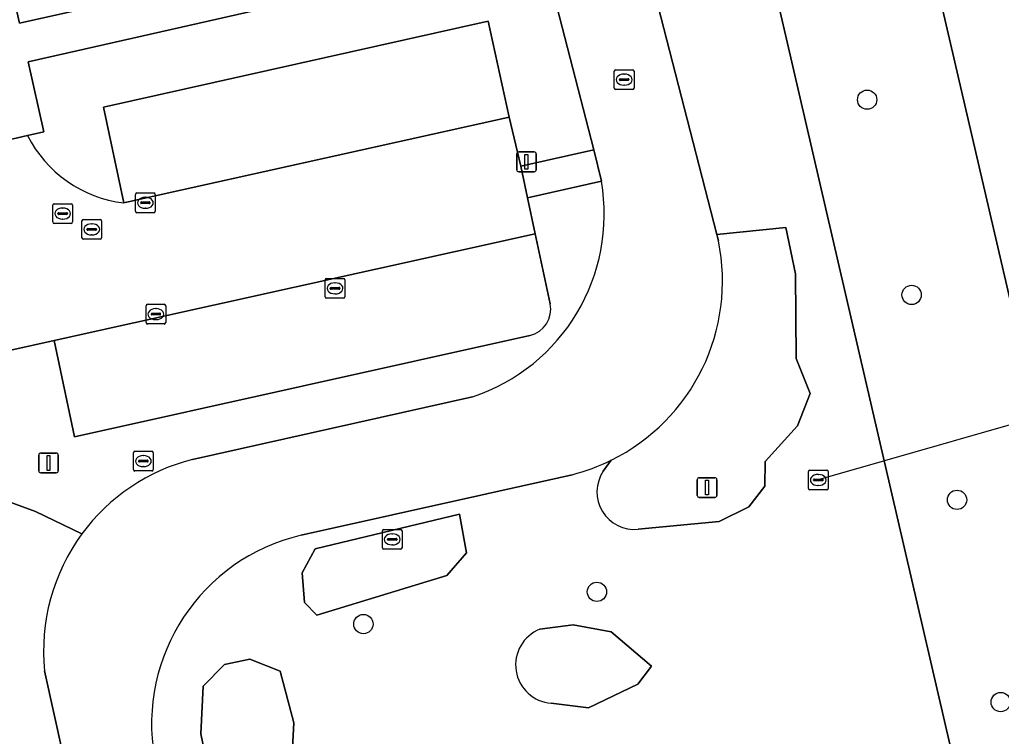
# Model space of a CAD drawing. Extents: x 156661 to 157576, y 383570 to 384425.
# Drawn here: x 156780.21 to 156829.98, y 384025.77 to 384062.11 of the extents above; entities that cross this region are included whole.
import ezdxf

# ---------------------------------------------------------------- set-up
doc = ezdxf.new("R2010")
doc.units = 0
for name, color, linetype in [('IMGEO_Boom', 7, 'Continuous'), ('IMGEO_Duiker', 7, 'Continuous'), ('IMGEO_Groenvoorziening', 7, 'Continuous'), ('IMGEO_Kolk', 7, 'Continuous'), ('IMGEO_Lichtmast', 7, 'Continuous'), ('IMGEO_Parkeervlak_halfverhard', 7, 'Continuous'), ('IMGEO_Rijbaan_lokaal_open', 7, 'Continuous'), ('IMGEO_Rioolput', 7, 'Continuous'), ('IMGEO_Voetpad_open', 7, 'Continuous')]:
    doc.layers.add(name, color=color, linetype=linetype)

msp = doc.modelspace()

# ---------------------------------------------------------------- linework, layer by layer
at = {"layer": 'IMGEO_Boom'}
for centre in [(156823.178, 384058.053), (156825.435, 384048.154), (156827.737, 384037.763), (156809.479, 384033.096), (156797.641, 384031.463), (156829.949, 384027.506)]:
    msp.add_circle(centre, 0.489, dxfattribs=at)
at = {"layer": 'IMGEO_Duiker'}
msp.add_lwpolyline([(156834.395, 384042.7), (156834.26, 384042.661), (156820.702, 384038.769)], dxfattribs=at)
at = {"layer": 'IMGEO_Groenvoorziening'}
for points in [[(156825.282, 384070.084), (156860.158, 383919.98), (156867.979, 383920.714), (156867.866, 383921.383), (156832.423, 384071.718)], [(156794.662, 384032.549), (156794.537, 384034.055), (156795.187, 384035.276), (156802.518, 384037.028), (156802.87, 384035.073), (156801.862, 384033.92), (156795.272, 384031.911)], [(156794.662, 384032.549), (156795.272, 384031.911), (156801.862, 384033.92), (156802.87, 384035.073), (156802.518, 384037.028), (156795.187, 384035.276), (156794.537, 384034.055)], [(156790.598, 384029.417), (156791.891, 384029.688), (156793.423, 384029.076), (156794.108, 384026.454), (156793.947, 384023.239), (156793.236, 384021.317), (156791.242, 384021.378), (156789.878, 384023.621), (156789.39, 384025.897), (156789.52, 384028.323)], [(156791.891, 384029.688), (156790.598, 384029.417), (156789.52, 384028.323), (156789.39, 384025.897), (156789.878, 384023.621), (156791.242, 384021.378), (156793.236, 384021.317), (156793.947, 384023.239), (156794.108, 384026.454), (156793.423, 384029.076)]]:
    msp.add_lwpolyline(points, close=True, dxfattribs=at)
for points in [[(156853.18, 383919.265), (156854.491, 383919.448), (156860.158, 383919.98), (156825.282, 384070.084), (156817.43, 384068.287), (156851.989, 383919.079)], [(156817.43, 384068.287), (156811.518, 384066.934), (156815.559, 384051.211), (156819.055, 384051.574), (156819.546, 384049.217), (156819.588, 384044.926), (156820.291, 384043.159), (156819.647, 384041.521), (156818.012, 384039.711), (156817.986, 384038.453), (156817.18, 384037.405), (156815.68, 384036.666), (156811.578, 384036.269)], [(156851.989, 383919.079), (156817.43, 384068.287)], [(156805.027, 384057.172), (156805.62, 384054.674), (156809.317, 384055.511), (156806.646, 384065.868), (156780.65, 384059.978), (156781.433, 384056.427), (156780.603, 384056.243)], [(156785.494, 384052.819), (156784.457, 384057.671), (156803.972, 384062.035), (156805.027, 384057.172)], [(156809.705, 384053.917), (156805.953, 384053.078), (156806.348, 384051.249), (156807.114, 384047.702)], [(156811.578, 384036.269), (156815.68, 384036.666), (156817.18, 384037.405), (156817.986, 384038.453), (156818.012, 384039.711), (156819.647, 384041.521), (156820.291, 384043.159), (156819.588, 384044.926), (156819.546, 384049.217), (156819.055, 384051.574), (156815.559, 384051.211)], [(156815.559, 384051.211), (156815.638, 384050.903)], [(156781.967, 384045.841), (156775.643, 384044.434), (156777.266, 384038.543), (156781.019, 384037.168), (156783.368, 384036.038)], [(156806.083, 384046.09), (156782.996, 384040.957), (156781.967, 384045.841)], [(156783.368, 384036.038), (156781.019, 384037.168), (156777.266, 384038.543), (156775.643, 384044.434), (156772.725, 384043.785), (156778.442, 384018.254), (156780.475, 384018.747), (156781.838, 384012.804), (156781.864, 384012.809), (156782.553, 384012.974), (156781.573, 384017.661), (156783.89, 384018.153), (156783.818, 384018.482), (156781.479, 384029.084)], [(156788.98, 384039.811), (156803.164, 384042.983)], [(156809.803, 384039.212), (156810.205, 384039.774)], [(156810.205, 384039.774), (156809.803, 384039.212)], [(156808.217, 384039.039), (156794.478, 384035.967)], [(156806.589, 384031.201), (156808.268, 384031.425), (156810.203, 384031.069), (156812.24, 384029.326), (156811.557, 384028.414), (156809.056, 384027.218), (156807.166, 384027.447)], [(156807.166, 384027.447), (156809.056, 384027.218), (156811.557, 384028.414), (156812.24, 384029.326), (156810.203, 384031.069), (156808.268, 384031.425), (156806.589, 384031.201)]]:
    msp.add_lwpolyline(points, dxfattribs=at)
for centre, radius, start, end in [((156786.254, 384059.11), 6.337, 206.8992, 263.112), ((156800.1, 384052.239), 9.75, 288.3153, 9.9068), ((156805.717, 384048.856), 10.13, 296.2973, 11.6609), ((156805.738, 384047.446), 1.399, 284.2657, 10.5301), ((156791.425, 384030.114), 10, 104.1513, 143.6753), ((156805.733, 384048.814), 10.086, 284.2589, 296.3217), ((156811.379, 384038.156), 1.897, 146.1586, 276.032), ((156811.379, 384038.156), 1.897, 146.1586, 276.032), ((156791.434, 384030.113), 10.008, 143.702, 185.9035), ((156796.72, 384026.409), 9.817, 103.1994, 190.0187), ((156807.306, 384029.39), 1.948, 111.5997, 265.8766), ((156807.306, 384029.39), 1.948, 111.5997, 265.8766)]:
    msp.add_arc(centre, radius, start, end, dxfattribs=at)
at = {"layer": 'IMGEO_Kolk'}
for p, q in [((156786.087, 384052.398), (156786.087, 384053.25)), ((156786.162, 384053.324), (156787.014, 384053.324)), ((156787.088, 384053.25), (156787.088, 384052.398)), ((156786.346, 384052.818), (156786.346, 384052.83)), ((156786.784, 384052.781), (156786.386, 384052.781)), ((156786.389, 384052.867), (156786.787, 384052.867)), ((156786.575, 384053.104), (156786.6, 384053.104)), ((156786.83, 384052.83), (156786.83, 384052.818)), ((156787.014, 384052.324), (156786.162, 384052.324)), ((156786.598, 384052.544), (156786.573, 384052.544)), ((156786.619, 384046.753), (156786.619, 384047.605)), ((156786.694, 384047.679), (156787.546, 384047.679)), ((156787.107, 384047.459), (156787.132, 384047.459)), ((156787.62, 384047.605), (156787.62, 384046.753)), ((156786.878, 384047.173), (156786.878, 384047.185)), ((156787.316, 384047.136), (156786.918, 384047.136)), ((156786.921, 384047.222), (156787.319, 384047.222)), ((156787.13, 384046.899), (156787.105, 384046.899)), ((156787.362, 384047.185), (156787.362, 384047.173)), ((156787.546, 384046.679), (156786.694, 384046.679)), ((156785.984, 384039.299), (156785.984, 384040.151)), ((156786.059, 384040.225), (156786.911, 384040.225)), ((156786.472, 384040.005), (156786.497, 384040.005)), ((156786.985, 384040.151), (156786.985, 384039.299)), ((156786.243, 384039.719), (156786.243, 384039.731)), ((156786.681, 384039.682), (156786.283, 384039.682)), ((156786.286, 384039.768), (156786.684, 384039.768)), ((156786.495, 384039.445), (156786.47, 384039.445)), ((156786.727, 384039.731), (156786.727, 384039.719)), ((156786.911, 384039.225), (156786.059, 384039.225))]:
    msp.add_line(p, q, dxfattribs=at)
for points in [[(156786.087, 384052.398), (156786.087, 384053.25)], [(156786.162, 384053.324), (156787.014, 384053.324)], [(156787.088, 384053.25), (156787.088, 384052.398)], [(156787.014, 384052.324), (156786.162, 384052.324)], [(156786.619, 384046.753), (156786.619, 384047.605)], [(156786.694, 384047.679), (156787.546, 384047.679)], [(156787.62, 384047.605), (156787.62, 384046.753)], [(156787.546, 384046.679), (156786.694, 384046.679)], [(156785.984, 384039.299), (156785.984, 384040.151)], [(156786.059, 384040.225), (156786.911, 384040.225)], [(156786.985, 384040.151), (156786.985, 384039.299)], [(156786.911, 384039.225), (156786.059, 384039.225)]]:
    msp.add_lwpolyline(points, dxfattribs=at)
for centre, radius, start, end in [((156786.164, 384053.248), 0.0765, 91.552, 178.448), ((156786.164, 384053.248), 0.0765, 91.552, 178.448), ((156787.012, 384053.248), 0.0765, 1.552, 88.448), ((156787.012, 384053.248), 0.0765, 1.552, 88.448), ((156786.386, 384052.827), 0.0403, 85.8775, 175.7526), ((156786.383, 384052.817), 0.0366, 178.938, 274.7102), ((156786.787, 384052.824), 0.043, 264.8664, 352.4533), ((156786.791, 384052.829), 0.0386, 1.7309, 96.639), ((156786.164, 384052.4), 0.0765, 181.552, 268.448), ((156786.164, 384052.4), 0.0765, 181.552, 268.448), ((156787.012, 384052.4), 0.0765, 271.552, 358.448), ((156787.012, 384052.4), 0.0765, 271.552, 358.448), ((156786.696, 384047.603), 0.0765, 91.552, 178.448), ((156786.696, 384047.603), 0.0765, 91.552, 178.448), ((156787.544, 384047.603), 0.0765, 1.552, 88.448), ((156787.544, 384047.603), 0.0765, 1.552, 88.448), ((156786.696, 384046.755), 0.0765, 181.552, 268.448), ((156786.696, 384046.755), 0.0765, 181.552, 268.448), ((156786.918, 384047.182), 0.0403, 85.8775, 175.7526), ((156786.915, 384047.172), 0.0366, 178.938, 274.7102), ((156787.319, 384047.179), 0.043, 264.8664, 352.4533), ((156787.323, 384047.184), 0.0386, 1.7309, 96.639), ((156787.544, 384046.755), 0.0765, 271.552, 358.448), ((156787.544, 384046.755), 0.0765, 271.552, 358.448), ((156786.061, 384040.149), 0.0765, 91.552, 178.448), ((156786.061, 384040.149), 0.0765, 91.552, 178.448), ((156786.909, 384040.149), 0.0765, 1.552, 88.448), ((156786.909, 384040.149), 0.0765, 1.552, 88.448), ((156786.061, 384039.301), 0.0765, 181.552, 268.448), ((156786.061, 384039.301), 0.0765, 181.552, 268.448), ((156786.283, 384039.728), 0.0403, 85.8775, 175.7526), ((156786.28, 384039.718), 0.0366, 178.938, 274.7102), ((156786.684, 384039.725), 0.043, 264.8664, 352.4533), ((156786.688, 384039.73), 0.0386, 1.7309, 96.639), ((156786.909, 384039.301), 0.0765, 271.552, 358.448), ((156786.909, 384039.301), 0.0765, 271.552, 358.448)]:
    msp.add_arc(centre, radius, start, end, dxfattribs=at)
for centre, major_axis, ratio, start_param, end_param in [((156786.574, 384052.824), (-0.387, 0.002), 0.722429, 4.712389, 7.853982), ((156786.599, 384052.824), (-0.39, 0.002), 0.717154, 1.570796, 4.712389), ((156787.106, 384047.179), (-0.387, 0.002), 0.722429, 4.712389, 7.853982), ((156787.131, 384047.179), (-0.39, 0.002), 0.717154, 1.570796, 4.712389), ((156786.471, 384039.725), (-0.387, 0.002), 0.722429, 4.712389, 7.853982), ((156786.496, 384039.725), (-0.39, 0.002), 0.717154, 1.570796, 4.712389)]:
    msp.add_ellipse(centre, major_axis=major_axis, ratio=ratio, start_param=start_param, end_param=end_param, dxfattribs=at)
at = {"layer": 'IMGEO_Lichtmast'}
for p, q in [((156805.412, 384054.502), (156805.412, 384055.302)), ((156805.412, 384055.302), (156805.412, 384054.502)), ((156805.512, 384055.402), (156806.302, 384055.402)), ((156806.302, 384055.402), (156805.512, 384055.402)), ((156806.402, 384055.302), (156806.402, 384054.502)), ((156806.402, 384054.502), (156806.402, 384055.302)), ((156806.302, 384054.402), (156805.512, 384054.402)), ((156805.512, 384054.402), (156806.302, 384054.402)), ((156781.181, 384039.233), (156781.181, 384040.033)), ((156781.181, 384040.033), (156781.181, 384039.233)), ((156781.281, 384040.133), (156782.071, 384040.133)), ((156782.071, 384040.133), (156781.281, 384040.133)), ((156782.171, 384040.033), (156782.171, 384039.233)), ((156782.171, 384039.233), (156782.171, 384040.033)), ((156782.071, 384039.133), (156781.281, 384039.133)), ((156781.281, 384039.133), (156782.071, 384039.133)), ((156814.569, 384037.984), (156814.569, 384038.784)), ((156814.569, 384038.784), (156814.569, 384037.984)), ((156814.669, 384038.884), (156815.459, 384038.884)), ((156815.459, 384038.884), (156814.669, 384038.884)), ((156815.559, 384038.784), (156815.559, 384037.984)), ((156815.559, 384037.984), (156815.559, 384038.784)), ((156815.459, 384037.884), (156814.669, 384037.884)), ((156814.669, 384037.884), (156815.459, 384037.884))]:
    msp.add_line(p, q, dxfattribs=at)
for points in [[(156805.832, 384055.277), (156805.982, 384055.277), (156805.982, 384054.527), (156805.832, 384054.527), (156805.832, 384055.277)], [(156781.601, 384040.008), (156781.751, 384040.008), (156781.751, 384039.258), (156781.601, 384039.258), (156781.601, 384040.008)], [(156814.989, 384038.759), (156815.139, 384038.759), (156815.139, 384038.009), (156814.989, 384038.009), (156814.989, 384038.759)]]:
    msp.add_lwpolyline(points, dxfattribs=at)
for centre, start, end in [((156805.512, 384055.302), 90, 180), ((156805.512, 384055.302), 90, 180), ((156806.302, 384055.302), 0, 90), ((156806.302, 384055.302), 360, 90), ((156805.512, 384054.502), 180, 270), ((156805.512, 384054.502), 180, 270), ((156806.302, 384054.502), 270, 0), ((156806.302, 384054.502), 270, 0), ((156781.281, 384040.033), 90, 180), ((156781.281, 384040.033), 90, 180), ((156782.071, 384040.033), 0, 90), ((156782.071, 384040.033), 360, 90), ((156781.281, 384039.233), 180, 270), ((156781.281, 384039.233), 180, 270), ((156782.071, 384039.233), 270, 0), ((156782.071, 384039.233), 270, 0), ((156814.669, 384038.784), 90, 180), ((156814.669, 384038.784), 90, 180), ((156815.459, 384038.784), 0, 90), ((156815.459, 384038.784), 360, 90), ((156814.669, 384037.984), 180, 270), ((156814.669, 384037.984), 180, 270), ((156815.459, 384037.984), 270, 0), ((156815.459, 384037.984), 270, 0)]:
    msp.add_arc(centre, 0.1, start, end, dxfattribs=at)
at = {"layer": 'IMGEO_Parkeervlak_halfverhard'}
for points in [[(156773.122, 384097.252), (156772.186, 384097.041), (156780.202, 384061.931), (156785.604, 384063.147), (156783.927, 384070.405), (156779.507, 384069.432), (156776.877, 384080.891)], [(156785.494, 384052.819), (156805.027, 384057.172), (156803.972, 384062.035), (156784.457, 384057.671)]]:
    msp.add_lwpolyline(points, close=True, dxfattribs=at)
for points in [[(156806.348, 384051.249), (156781.967, 384045.841), (156782.996, 384040.957), (156806.083, 384046.09)], [(156807.114, 384047.702), (156806.348, 384051.249)]]:
    msp.add_lwpolyline(points, dxfattribs=at)
msp.add_arc((156805.738, 384047.446), 1.399, 284.2657, 10.5301, dxfattribs=at)
at = {"layer": 'IMGEO_Rijbaan_lokaal_open'}
for points in [[(156815.638, 384050.903), (156815.559, 384051.211), (156811.518, 384066.934), (156811.028, 384068.852), (156810.933, 384069.221)], [(156806.15, 384067.804), (156806.646, 384065.868), (156809.317, 384055.511), (156809.705, 384053.917)], [(156806.348, 384051.249), (156805.953, 384053.078), (156805.62, 384054.674), (156805.027, 384057.172), (156785.494, 384052.819)], [(156780.603, 384056.243), (156777.182, 384055.448)], [(156744.901, 384037.602), (156746.484, 384037.931), (156770.782, 384043.37), (156772.725, 384043.785), (156775.643, 384044.434), (156781.967, 384045.841), (156806.348, 384051.249)], [(156803.164, 384042.983), (156788.98, 384039.811)], [(156794.478, 384035.967), (156808.217, 384039.039)], [(156781.479, 384029.084), (156783.818, 384018.482), (156783.89, 384018.153), (156784.912, 384013.537), (156785.155, 384012.442), (156785.743, 384009.788), (156790.572, 383987.99), (156793.102, 383976.569), (156795.252, 383966.882), (156795.637, 383965.148), (156800.028, 383945.365), (156801.949, 383936.722), (156802.676, 383933.449), (156808.224, 383908.678)]]:
    msp.add_lwpolyline(points, dxfattribs=at)
for centre, radius, start, end in [((156786.254, 384059.11), 6.337, 206.8992, 263.112), ((156800.1, 384052.239), 9.75, 288.3153, 9.9068), ((156805.717, 384048.856), 10.13, 296.2973, 11.6609), ((156791.425, 384030.114), 10, 104.1513, 143.6753), ((156805.733, 384048.814), 10.086, 284.2589, 296.3217), ((156791.434, 384030.113), 10.008, 143.702, 185.9035), ((156796.72, 384026.409), 9.817, 103.1994, 190.0187)]:
    msp.add_arc(centre, radius, start, end, dxfattribs=at)
at = {"layer": 'IMGEO_Rioolput'}
for p, q in [((156810.36, 384058.644), (156810.36, 384059.496)), ((156810.435, 384059.57), (156811.287, 384059.57)), ((156810.848, 384059.35), (156810.873, 384059.35)), ((156811.361, 384059.496), (156811.361, 384058.644)), ((156810.619, 384059.064), (156810.619, 384059.076)), ((156811.057, 384059.027), (156810.659, 384059.027)), ((156810.662, 384059.113), (156811.06, 384059.113)), ((156810.871, 384058.79), (156810.846, 384058.79)), ((156811.103, 384059.076), (156811.103, 384059.064)), ((156811.287, 384058.57), (156810.435, 384058.57)), ((156781.968, 384052.778), (156782.82, 384052.778)), ((156781.893, 384051.852), (156781.893, 384052.704)), ((156782.152, 384052.272), (156782.152, 384052.284)), ((156782.59, 384052.235), (156782.192, 384052.235)), ((156782.195, 384052.321), (156782.593, 384052.321)), ((156782.381, 384052.558), (156782.406, 384052.558)), ((156782.636, 384052.284), (156782.636, 384052.272)), ((156782.894, 384052.704), (156782.894, 384051.852)), ((156782.82, 384051.778), (156781.968, 384051.778)), ((156782.404, 384051.998), (156782.379, 384051.998)), ((156783.368, 384051.052), (156783.368, 384051.904)), ((156783.443, 384051.978), (156784.295, 384051.978)), ((156783.856, 384051.758), (156783.881, 384051.758)), ((156784.369, 384051.904), (156784.369, 384051.052)), ((156783.627, 384051.472), (156783.627, 384051.484)), ((156784.065, 384051.435), (156783.667, 384051.435)), ((156783.67, 384051.521), (156784.068, 384051.521)), ((156784.111, 384051.484), (156784.111, 384051.472)), ((156784.295, 384050.978), (156783.443, 384050.978)), ((156783.879, 384051.198), (156783.854, 384051.198)), ((156795.7, 384048.061), (156795.7, 384048.913)), ((156795.775, 384048.987), (156796.627, 384048.987)), ((156796.188, 384048.767), (156796.213, 384048.767)), ((156796.701, 384048.913), (156796.701, 384048.061)), ((156795.959, 384048.481), (156795.959, 384048.493)), ((156796.397, 384048.444), (156795.999, 384048.444)), ((156796.002, 384048.53), (156796.4, 384048.53)), ((156796.443, 384048.493), (156796.443, 384048.481)), ((156796.627, 384047.987), (156795.775, 384047.987)), ((156796.211, 384048.207), (156796.186, 384048.207)), ((156820.201, 384038.343), (156820.201, 384039.195)), ((156820.276, 384039.269), (156821.128, 384039.269)), ((156820.503, 384038.812), (156820.901, 384038.812)), ((156820.689, 384039.049), (156820.714, 384039.049)), ((156821.202, 384039.195), (156821.202, 384038.343)), ((156820.46, 384038.763), (156820.46, 384038.775)), ((156820.898, 384038.726), (156820.5, 384038.726)), ((156820.712, 384038.489), (156820.687, 384038.489)), ((156820.944, 384038.775), (156820.944, 384038.763)), ((156821.128, 384038.269), (156820.276, 384038.269)), ((156798.601, 384035.334), (156798.601, 384036.186)), ((156798.676, 384036.26), (156799.528, 384036.26)), ((156798.903, 384035.803), (156799.301, 384035.803)), ((156799.089, 384036.04), (156799.114, 384036.04)), ((156799.602, 384036.186), (156799.602, 384035.334)), ((156798.86, 384035.754), (156798.86, 384035.766)), ((156799.298, 384035.717), (156798.9, 384035.717)), ((156799.112, 384035.48), (156799.087, 384035.48)), ((156799.344, 384035.766), (156799.344, 384035.754)), ((156799.528, 384035.26), (156798.676, 384035.26))]:
    msp.add_line(p, q, dxfattribs=at)
for points in [[(156810.36, 384058.644), (156810.36, 384059.496)], [(156810.435, 384059.57), (156811.287, 384059.57)], [(156811.361, 384059.496), (156811.361, 384058.644)], [(156811.287, 384058.57), (156810.435, 384058.57)], [(156781.968, 384052.778), (156782.82, 384052.778)], [(156781.893, 384051.852), (156781.893, 384052.704)], [(156782.894, 384052.704), (156782.894, 384051.852)], [(156782.82, 384051.778), (156781.968, 384051.778)], [(156783.368, 384051.052), (156783.368, 384051.904)], [(156783.443, 384051.978), (156784.295, 384051.978)], [(156784.369, 384051.904), (156784.369, 384051.052)], [(156784.295, 384050.978), (156783.443, 384050.978)], [(156795.7, 384048.061), (156795.7, 384048.913)], [(156795.775, 384048.987), (156796.627, 384048.987)], [(156796.701, 384048.913), (156796.701, 384048.061)], [(156796.627, 384047.987), (156795.775, 384047.987)], [(156820.201, 384038.343), (156820.201, 384039.195)], [(156820.276, 384039.269), (156821.128, 384039.269)], [(156821.202, 384039.195), (156821.202, 384038.343)], [(156821.128, 384038.269), (156820.276, 384038.269)], [(156798.601, 384035.334), (156798.601, 384036.186)], [(156798.676, 384036.26), (156799.528, 384036.26)], [(156799.602, 384036.186), (156799.602, 384035.334)], [(156799.528, 384035.26), (156798.676, 384035.26)]]:
    msp.add_lwpolyline(points, dxfattribs=at)
for centre, radius, start, end in [((156810.437, 384059.494), 0.0765, 91.552, 178.448), ((156810.437, 384059.494), 0.0765, 91.552, 178.448), ((156811.285, 384059.494), 0.0765, 1.552, 88.448), ((156811.285, 384059.494), 0.0765, 1.552, 88.448), ((156810.659, 384059.073), 0.0403, 85.8775, 175.7526), ((156810.656, 384059.063), 0.0366, 178.938, 274.7102), ((156811.06, 384059.07), 0.043, 264.8664, 352.4533), ((156811.064, 384059.075), 0.0386, 1.7309, 96.639), ((156810.437, 384058.646), 0.0765, 181.552, 268.448), ((156810.437, 384058.646), 0.0765, 181.552, 268.448), ((156811.285, 384058.646), 0.0765, 271.552, 358.448), ((156811.285, 384058.646), 0.0765, 271.552, 358.448), ((156781.97, 384052.702), 0.0765, 91.552, 178.448), ((156781.97, 384052.702), 0.0765, 91.552, 178.448), ((156782.818, 384052.702), 0.0765, 1.552, 88.448), ((156782.818, 384052.702), 0.0765, 1.552, 88.448), ((156782.192, 384052.281), 0.0403, 85.8775, 175.7526), ((156782.189, 384052.271), 0.0366, 178.938, 274.7102), ((156782.593, 384052.278), 0.043, 264.8664, 352.4533), ((156782.597, 384052.283), 0.0386, 1.7309, 96.639), ((156781.97, 384051.854), 0.0765, 181.552, 268.448), ((156781.97, 384051.854), 0.0765, 181.552, 268.448), ((156782.818, 384051.854), 0.0765, 271.552, 358.448), ((156782.818, 384051.854), 0.0765, 271.552, 358.448), ((156783.445, 384051.902), 0.0765, 91.552, 178.448), ((156783.445, 384051.902), 0.0765, 91.552, 178.448), ((156784.293, 384051.902), 0.0765, 1.552, 88.448), ((156784.293, 384051.902), 0.0765, 1.552, 88.448), ((156783.667, 384051.481), 0.0403, 85.8775, 175.7526), ((156783.664, 384051.471), 0.0366, 178.938, 274.7102), ((156784.068, 384051.478), 0.043, 264.8664, 352.4533), ((156784.072, 384051.483), 0.0386, 1.7309, 96.639), ((156783.445, 384051.054), 0.0765, 181.552, 268.448), ((156783.445, 384051.054), 0.0765, 181.552, 268.448), ((156784.293, 384051.054), 0.0765, 271.552, 358.448), ((156784.293, 384051.054), 0.0765, 271.552, 358.448), ((156795.777, 384048.911), 0.0765, 91.552, 178.448), ((156795.777, 384048.911), 0.0765, 91.552, 178.448), ((156796.625, 384048.911), 0.0765, 1.552, 88.448), ((156796.625, 384048.911), 0.0765, 1.552, 88.448), ((156795.999, 384048.49), 0.0403, 85.8775, 175.7526), ((156795.996, 384048.48), 0.0366, 178.938, 274.7102), ((156796.4, 384048.487), 0.043, 264.8664, 352.4533), ((156796.404, 384048.492), 0.0386, 1.7309, 96.639), ((156795.777, 384048.063), 0.0765, 181.552, 268.448), ((156795.777, 384048.063), 0.0765, 181.552, 268.448), ((156796.625, 384048.063), 0.0765, 271.552, 358.448), ((156796.625, 384048.063), 0.0765, 271.552, 358.448), ((156820.278, 384039.193), 0.0765, 91.552, 178.448), ((156820.278, 384039.193), 0.0765, 91.552, 178.448), ((156820.5, 384038.772), 0.0403, 85.8775, 175.7526), ((156820.905, 384038.774), 0.0386, 1.7309, 96.639), ((156821.126, 384039.193), 0.0765, 1.552, 88.448), ((156821.126, 384039.193), 0.0765, 1.552, 88.448), ((156820.278, 384038.345), 0.0765, 181.552, 268.448), ((156820.278, 384038.345), 0.0765, 181.552, 268.448), ((156820.497, 384038.762), 0.0366, 178.938, 274.7102), ((156820.901, 384038.769), 0.043, 264.8664, 352.4533), ((156821.126, 384038.345), 0.0765, 271.552, 358.448), ((156821.126, 384038.345), 0.0765, 271.552, 358.448), ((156798.678, 384036.184), 0.0765, 91.552, 178.448), ((156798.678, 384036.184), 0.0765, 91.552, 178.448), ((156798.9, 384035.763), 0.0403, 85.8775, 175.7526), ((156799.305, 384035.765), 0.0386, 1.7309, 96.639), ((156799.526, 384036.184), 0.0765, 1.552, 88.448), ((156799.526, 384036.184), 0.0765, 1.552, 88.448), ((156798.678, 384035.336), 0.0765, 181.552, 268.448), ((156798.678, 384035.336), 0.0765, 181.552, 268.448), ((156798.897, 384035.753), 0.0366, 178.938, 274.7102), ((156799.301, 384035.76), 0.043, 264.8664, 352.4533), ((156799.526, 384035.336), 0.0765, 271.552, 358.448), ((156799.526, 384035.336), 0.0765, 271.552, 358.448)]:
    msp.add_arc(centre, radius, start, end, dxfattribs=at)
for centre, major_axis, ratio, start_param, end_param in [((156810.847, 384059.07), (-0.387, 0.002), 0.722429, 4.712389, 7.853982), ((156810.872, 384059.07), (-0.39, 0.002), 0.717154, 1.570796, 4.712389), ((156782.38, 384052.278), (-0.387, 0.002), 0.722429, 4.712389, 7.853982), ((156782.405, 384052.278), (-0.39, 0.002), 0.717154, 1.570796, 4.712389), ((156783.855, 384051.478), (-0.387, 0.002), 0.722429, 4.712389, 7.853982), ((156783.88, 384051.478), (-0.39, 0.002), 0.717154, 1.570796, 4.712389), ((156796.187, 384048.487), (-0.387, 0.002), 0.722429, 4.712389, 7.853982), ((156796.212, 384048.487), (-0.39, 0.002), 0.717154, 1.570796, 4.712389), ((156820.688, 384038.769), (-0.387, 0.002), 0.722429, 4.712389, 7.853982), ((156820.713, 384038.769), (-0.39, 0.002), 0.717154, 1.570796, 4.712389), ((156799.088, 384035.76), (-0.387, 0.002), 0.722429, 4.712389, 7.853982), ((156799.113, 384035.76), (-0.39, 0.002), 0.717154, 1.570796, 4.712389)]:
    msp.add_ellipse(centre, major_axis=major_axis, ratio=ratio, start_param=start_param, end_param=end_param, dxfattribs=at)
at = {"layer": 'IMGEO_Voetpad_open'}
for points in [[(156785.604, 384063.147), (156780.202, 384061.931), (156772.186, 384097.041)], [(156757.73, 384067.421), (156761.174, 384051.827), (156768.515, 384053.503), (156769.465, 384049.21), (156771.393, 384049.645), (156770.436, 384053.829), (156777.182, 384055.448), (156780.603, 384056.243), (156781.433, 384056.427), (156780.65, 384059.978), (156806.646, 384065.868)]]:
    msp.add_lwpolyline(points, dxfattribs=at)
msp.add_lwpolyline([(156809.317, 384055.511), (156805.62, 384054.674), (156805.953, 384053.078), (156809.705, 384053.917)], close=True, dxfattribs=at)

doc.saveas('drawing.dxf')
